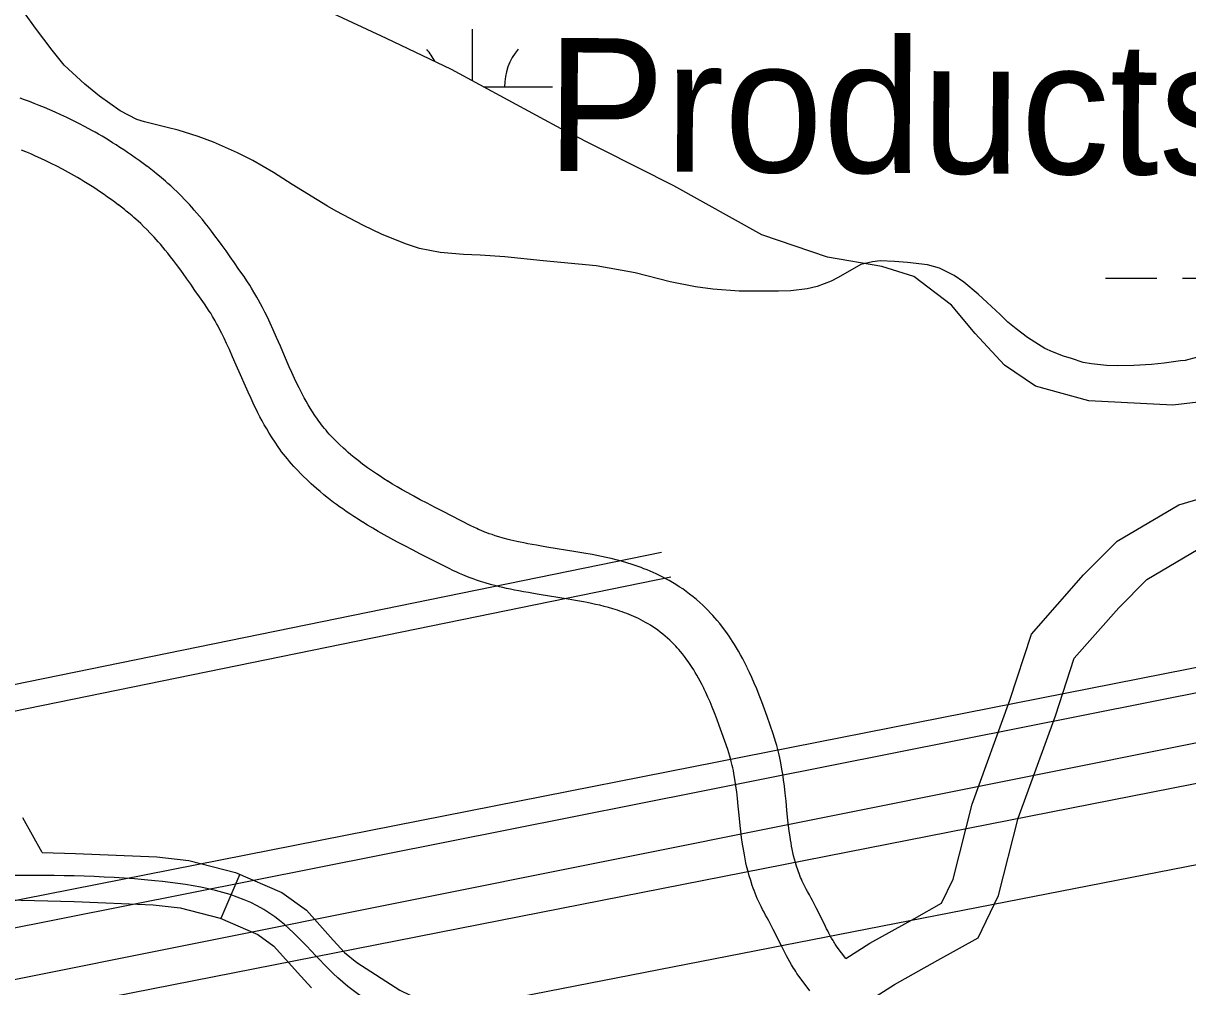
# Model space of a CAD drawing. Extents: x 3313447 to 3351316, y 703786 to 729172.
# Drawn here: x 3325673 to 3326400, y 722697 to 723299 of the extents above; entities that cross this region are included whole.
import ezdxf

# ---------------------------------------------------------------- set-up
doc = ezdxf.new("R2010")
doc.units = 0
for name, color, linetype in [('V-BLDG-IDEN', 7, 'Continuous'), ('V-ROAD-CNTR', 7, 'Continuous'), ('V-SITE-VEGE', 7, 'Continuous'), ('V-UTIL-LINE', 7, 'Continuous'), ('V-WETL-SWMP', 7, 'Continuous')]:
    doc.layers.add(name, color=color, linetype=linetype)

msp = doc.modelspace()

# ---------------------------------------------------------------- linework, layer by layer
at = {"layer": 'V-ROAD-CNTR'}
msp.add_line((3325807.92, 722767.36), (3325796.03, 722739.82), dxfattribs=at)
for points in [[(3326186.14, 722714.73), (3326201.3, 722724.31), (3326229.14, 722739.86), (3326245.96, 722749.26), (3326253.19, 722764.35), (3326265.05, 722811.18), (3326288.74, 722876.03), (3326302.18, 722917.39), (3326334.75, 722954.34), (3326355.68, 722975.31), (3326394.08, 722998.14), (3326440.63, 723011.77), (3326492.87, 723021.79), (3326572.44, 723020.39), (3326659.29, 723018.35), (3326740.43, 723024.02), (3326772.96, 723027.95), (3326780.42, 723043.99), (3326786.29, 723086.72), (3326786.82, 723144.78), (3326790.74, 723195.58), (3326795.49, 723253.98), (3326800.23, 723308.51)], [(3325750.03, 723209.34), (3325747.54, 723211.18), (3325745.03, 723213.01), (3325742.56, 723214.77), (3325740.12, 723216.47), (3325737.71, 723218.12), (3325735.34, 723219.71), (3325732.99, 723221.25), (3325730.69, 723222.73), (3325728.41, 723224.16), (3325726.17, 723225.55), (3325723.96, 723226.89), (3325721.78, 723228.19), (3325719.64, 723229.44), (3325717.52, 723230.65), (3325715.41, 723231.83), (3325711.33, 723234.06), (3325707.34, 723236.15), (3325703.46, 723238.11), (3325699.71, 723239.94), (3325696.06, 723241.65), (3325692.53, 723243.25), (3325689.1, 723244.75), (3325685.78, 723246.15), (3325682.56, 723247.46), (3325679.43, 723248.69), (3325676.41, 723249.83), (3325673.47, 723250.91), (3325670.63, 723251.92)], [(3325732.14, 723185.25), (3325729.77, 723187.01), (3325727.51, 723188.66), (3325725.27, 723190.25), (3325723.07, 723191.79), (3325720.89, 723193.27), (3325718.76, 723194.71), (3325716.65, 723196.09), (3325714.57, 723197.43), (3325712.52, 723198.72), (3325710.51, 723199.97), (3325708.52, 723201.17), (3325706.56, 723202.33), (3325704.63, 723203.46), (3325702.73, 723204.54), (3325700.89, 723205.58), (3325697.18, 723207.6), (3325693.6, 723209.48), (3325690.13, 723211.23), (3325686.76, 723212.87), (3325683.5, 723214.4), (3325680.34, 723215.84), (3325677.27, 723217.18), (3325674.3, 723218.43), (3325671.42, 723219.6)], [(3325900.42, 723012.69), (3325897.8, 723014.33), (3325895.44, 723015.85), (3325893.26, 723017.3), (3325891.23, 723018.67), (3325889.35, 723019.98), (3325887.61, 723021.22), (3325885.99, 723022.4), (3325884.51, 723023.5), (3325881.7, 723025.66), (3325879.3, 723027.58), (3325877.24, 723029.28), (3325875.47, 723030.8), (3325873.93, 723032.15), (3325872.64, 723033.33), (3325870.31, 723035.51), (3325868.62, 723037.14), (3325867.4, 723038.37), (3325865.54, 723040.29), (3325863.72, 723042.25), (3325862.68, 723043.42), (3325861.66, 723044.59), (3325860.69, 723045.75), (3325859.75, 723046.92), (3325858.84, 723048.08), (3325857.96, 723049.24), (3325857.11, 723050.39), (3325856.31, 723051.5), (3325854.7, 723053.83), (3325853.22, 723056.1), (3325851.82, 723058.34), (3325850.5, 723060.56), (3325849.25, 723062.74), (3325848.07, 723064.88), (3325846.95, 723066.99), (3325845.88, 723069.06), (3325844.86, 723071.09), (3325843.9, 723073.06), (3325842.03, 723077), (3325840.32, 723080.74), (3325838.74, 723084.29), (3325835.77, 723091.13), (3325833.16, 723097.19), (3325830.82, 723102.57), (3325828.71, 723107.31), (3325826.8, 723111.49), (3325825.06, 723115.15), (3325823.48, 723118.37), (3325822.05, 723121.18), (3325820.76, 723123.64), (3325819.59, 723125.78), (3325818.53, 723127.7), (3325816.66, 723130.93), (3325815.17, 723133.38), (3325814, 723135.24), (3325812.23, 723137.95), (3325810.44, 723140.57), (3325807.3, 723145.05), (3325804.43, 723149.16), (3325801.74, 723153), (3325799.2, 723156.6), (3325796.79, 723159.97), (3325794.5, 723163.13), (3325792.31, 723166.08), (3325790.22, 723168.85), (3325788.21, 723171.45), (3325786.29, 723173.88), (3325784.45, 723176.15), (3325782.68, 723178.27), (3325780.99, 723180.26), (3325779.38, 723182.12), (3325777.83, 723183.87), (3325776.35, 723185.5), (3325774.93, 723187.02), (3325773.56, 723188.47), (3325771, 723191.1), (3325768.66, 723193.42), (3325766.55, 723195.44), (3325764.66, 723197.2), (3325762.97, 723198.73), (3325761.45, 723200.07), (3325760.09, 723201.26), (3325757.72, 723203.26), (3325755.87, 723204.78), (3325754.44, 723205.93), (3325752.29, 723207.61), (3325750.17, 723209.23)], [(3325884.46, 722987.28), (3325881.69, 722989.02), (3325879.04, 722990.74), (3325876.56, 722992.38), (3325874.25, 722993.94), (3325872.09, 722995.45), (3325870.08, 722996.88), (3325868.2, 722998.24), (3325866.42, 722999.57), (3325863.19, 723002.05), (3325860.37, 723004.31), (3325857.92, 723006.33), (3325855.8, 723008.15), (3325853.96, 723009.77), (3325852.33, 723011.24), (3325849.6, 723013.8), (3325847.55, 723015.79), (3325846, 723017.34), (3325843.76, 723019.65), (3325841.55, 723022.04), (3325840.15, 723023.61), (3325838.81, 723025.16), (3325837.52, 723026.7), (3325836.28, 723028.23), (3325835.09, 723029.74), (3325833.95, 723031.24), (3325832.86, 723032.73), (3325831.77, 723034.24), (3325829.8, 723037.11), (3325827.94, 723039.95), (3325826.21, 723042.72), (3325824.6, 723045.42), (3325823.1, 723048.04), (3325821.69, 723050.59), (3325820.38, 723053.06), (3325819.14, 723055.45), (3325817.98, 723057.77), (3325816.87, 723060.04), (3325814.83, 723064.35), (3325812.97, 723068.41), (3325811.28, 723072.21), (3325808.24, 723079.21), (3325805.63, 723085.28), (3325803.36, 723090.49), (3325801.37, 723094.96), (3325799.61, 723098.81), (3325798.04, 723102.11), (3325796.64, 723104.96), (3325795.4, 723107.4), (3325794.29, 723109.51), (3325793.3, 723111.34), (3325792.44, 723112.87), (3325790.85, 723115.63), (3325789.64, 723117.62), (3325788.74, 723119.06), (3325787.3, 723121.26), (3325785.78, 723123.48), (3325782.71, 723127.86), (3325779.84, 723131.97), (3325777.2, 723135.75), (3325774.74, 723139.23), (3325772.45, 723142.43), (3325770.31, 723145.38), (3325768.29, 723148.11), (3325766.38, 723150.63), (3325764.58, 723152.96), (3325762.87, 723155.12), (3325761.25, 723157.13), (3325759.7, 723158.99), (3325758.24, 723160.71), (3325756.84, 723162.32), (3325755.51, 723163.81), (3325754.25, 723165.21), (3325753.04, 723166.5), (3325751.92, 723167.69), (3325749.7, 723169.97), (3325747.72, 723171.93), (3325745.95, 723173.63), (3325744.36, 723175.11), (3325742.94, 723176.4), (3325741.67, 723177.52), (3325740.57, 723178.48), (3325738.51, 723180.22), (3325736.96, 723181.49), (3325735.79, 723182.43), (3325733.95, 723183.87), (3325732, 723185.36)], [(3326124.59, 722896.58), (3326123.24, 722899.29), (3326121.87, 722901.93), (3326120.53, 722904.39), (3326119.23, 722906.69), (3326117.97, 722908.83), (3326116.74, 722910.84), (3326115.56, 722912.7), (3326114.42, 722914.44), (3326113.33, 722916.06), (3326112.27, 722917.57), (3326111.23, 722919.03), (3326109.3, 722921.6), (3326107.51, 722923.86), (3326105.89, 722925.82), (3326104.43, 722927.52), (3326103.11, 722928.99), (3326101.9, 722930.3), (3326099.83, 722932.46), (3326098.19, 722934.09), (3326096.9, 722935.33), (3326094.98, 722937.09), (3326092.98, 722938.86), (3326090.82, 722940.66), (3326088.66, 722942.37), (3326086.51, 722943.98), (3326084.37, 722945.51), (3326082.24, 722946.94), (3326080.14, 722948.29), (3326078.05, 722949.56), (3326075.97, 722950.76), (3326073.92, 722951.89), (3326071.89, 722952.95), (3326069.88, 722953.95), (3326067.9, 722954.9), (3326065.94, 722955.78), (3326064, 722956.62), (3326062.1, 722957.41), (3326060.21, 722958.15), (3326058.36, 722958.85), (3326056.53, 722959.52), (3326054.73, 722960.14), (3326052.91, 722960.74), (3326049.46, 722961.82), (3326046.07, 722962.8), (3326042.8, 722963.67), (3326039.63, 722964.46), (3326036.56, 722965.18), (3326033.59, 722965.83), (3326030.73, 722966.42), (3326027.94, 722966.97), (3326022.65, 722967.94), (3326017.67, 722968.79), (3325999.53, 722971.69), (3325996.23, 722972.24), (3325993.16, 722972.77), (3325990.32, 722973.27), (3325987.68, 722973.77), (3325985.24, 722974.25), (3325982.97, 722974.71), (3325980.86, 722975.17), (3325978.91, 722975.61), (3325977.09, 722976.04), (3325975.44, 722976.46), (3325972.29, 722977.29), (3325969.61, 722978.06), (3325967.3, 722978.77), (3325965.31, 722979.42), (3325963.6, 722980.02), (3325962.11, 722980.56), (3325960.87, 722981.04), (3325958.59, 722981.96), (3325956.95, 722982.65), (3325955.78, 722983.18), (3325953.95, 722984.04), (3325952.08, 722984.98), (3325945.97, 722988.11), (3325934.39, 722994), (3325929.39, 722996.57), (3325924.73, 722998.99), (3325920.41, 723001.27), (3325916.4, 723003.44), (3325912.69, 723005.49), (3325909.24, 723007.44), (3325906.05, 723009.29), (3325903.09, 723011.05), (3325900.27, 723012.78)], [(3326220.14, 722263.45), (3326211.51, 722387.35), (3326206.01, 722518.13), (3326196.25, 722603.12), (3326186.45, 722664.99), (3326191.43, 722682.6), (3326216.64, 722698.51), (3326243.77, 722713.67), (3326268.91, 722727.71), (3326281.54, 722754.08), (3326293.76, 722802.33), (3326317.1, 722866.25), (3326328.79, 722902.21), (3326356.64, 722933.8), (3326374.25, 722951.45), (3326406.15, 722970.42), (3326447.69, 722982.58), (3326495.46, 722991.74), (3326571.82, 722990.39), (3326659.99, 722988.33), (3326723.36, 722992.76)], [(3326097.74, 722883.2), (3326096.51, 722885.67), (3326095.37, 722887.85), (3326094.29, 722889.85), (3326093.24, 722891.7), (3326092.23, 722893.41), (3326091.27, 722894.99), (3326090.34, 722896.46), (3326089.46, 722897.81), (3326088.61, 722899.06), (3326087.8, 722900.22), (3326087.05, 722901.26), (3326085.52, 722903.3), (3326084.17, 722905), (3326082.96, 722906.47), (3326081.87, 722907.74), (3326080.9, 722908.83), (3326080.06, 722909.74), (3326078.45, 722911.42), (3326077.24, 722912.61), (3326076.35, 722913.47), (3326074.9, 722914.8), (3326073.44, 722916.08), (3326071.89, 722917.39), (3326070.35, 722918.61), (3326068.81, 722919.75), (3326067.29, 722920.84), (3326065.77, 722921.87), (3326064.25, 722922.84), (3326062.74, 722923.76), (3326061.23, 722924.63), (3326059.73, 722925.46), (3326058.24, 722926.24), (3326056.75, 722926.98), (3326055.26, 722927.69), (3326053.79, 722928.35), (3326052.32, 722928.99), (3326050.86, 722929.59), (3326049.4, 722930.17), (3326047.96, 722930.71), (3326046.52, 722931.23), (3326045.09, 722931.73), (3326043.71, 722932.19), (3326040.83, 722933.09), (3326038.04, 722933.89), (3326035.3, 722934.62), (3326032.6, 722935.3), (3326029.95, 722935.91), (3326027.35, 722936.48), (3326024.8, 722937.01), (3326022.34, 722937.49), (3326017.4, 722938.4), (3326012.76, 722939.19), (3325994.71, 722942.08), (3325991.25, 722942.66), (3325987.99, 722943.21), (3325984.92, 722943.76), (3325982.04, 722944.3), (3325979.32, 722944.84), (3325976.77, 722945.36), (3325974.37, 722945.88), (3325972.12, 722946.39), (3325970, 722946.89), (3325967.99, 722947.4), (3325964.31, 722948.37), (3325961.05, 722949.31), (3325958.2, 722950.18), (3325955.71, 722951), (3325953.53, 722951.76), (3325951.63, 722952.45), (3325949.92, 722953.1), (3325947.08, 722954.25), (3325944.9, 722955.18), (3325943.24, 722955.93), (3325940.84, 722957.06), (3325938.52, 722958.22), (3325932.33, 722961.39), (3325920.74, 722967.29), (3325915.62, 722969.91), (3325910.8, 722972.42), (3325906.28, 722974.81), (3325902.03, 722977.1), (3325898.05, 722979.3), (3325894.32, 722981.41), (3325890.84, 722983.43), (3325887.58, 722985.38), (3325884.61, 722987.19)], [(3326186.14, 722714.73), (3326180.88, 722721.86), (3326180.45, 722722.48), (3326180.01, 722723.12), (3326179.57, 722723.8), (3326179.12, 722724.51), (3326178.68, 722725.23), (3326178.26, 722725.94), (3326177.37, 722727.49), (3326176.52, 722729.01), (3326175.72, 722730.5), (3326174.95, 722731.97), (3326174.22, 722733.37), (3326172.82, 722736.13), (3326167.73, 722746.36), (3326166.4, 722748.97), (3326165.4, 722750.91), (3326164.62, 722752.39), (3326163.46, 722754.53), (3326162.35, 722756.54), (3326161.55, 722757.97), (3326160.86, 722759.26), (3326160.21, 722760.53), (3326159.6, 722761.79), (3326159.03, 722763.02), (3326158.49, 722764.24), (3326157.98, 722765.45), (3326157.5, 722766.64), (3326157.04, 722767.81), (3326156.62, 722768.98), (3326156.23, 722770.08), (3326155.46, 722772.4), (3326154.79, 722774.63), (3326154.2, 722776.79), (3326153.66, 722778.92), (3326153.18, 722780.99), (3326152.75, 722783.02), (3326152.37, 722785.01), (3326152.02, 722786.94), (3326151.7, 722788.84), (3326151.42, 722790.65), (3326150.9, 722794.33), (3326150.47, 722797.78), (3326150.1, 722801.04), (3326149.45, 722807.35), (3326148.9, 722812.96), (3326148.38, 722817.96), (3326147.87, 722822.41), (3326147.37, 722826.35), (3326146.87, 722829.84), (3326146.38, 722832.93), (3326145.91, 722835.65), (3326145.45, 722838.04), (3326145.01, 722840.15), (3326144.59, 722842.05), (3326143.82, 722845.24), (3326143.17, 722847.71), (3326142.63, 722849.6), (3326141.79, 722852.35), (3326140.88, 722855.06), (3326137.12, 722865.8), (3326135.42, 722870.53), (3326133.77, 722874.97), (3326132.17, 722879.15), (3326130.6, 722883.08), (3326129.06, 722886.76), (3326127.56, 722890.21), (3326126.09, 722893.44), (3326124.7, 722896.35)], [(3326163.67, 722694.67), (3326156.54, 722704.33), (3326155.75, 722705.45), (3326155, 722706.56), (3326154.3, 722707.64), (3326153.63, 722708.69), (3326153, 722709.73), (3326152.38, 722710.77), (3326151.26, 722712.71), (3326150.21, 722714.6), (3326149.25, 722716.38), (3326148.36, 722718.07), (3326147.53, 722719.68), (3326146.01, 722722.66), (3326140.92, 722732.89), (3326139.7, 722735.3), (3326138.8, 722737.04), (3326138.15, 722738.28), (3326137.16, 722740.1), (3326136.15, 722741.92), (3326135.2, 722743.62), (3326134.24, 722745.41), (3326133.35, 722747.18), (3326132.5, 722748.92), (3326131.71, 722750.64), (3326130.96, 722752.32), (3326130.26, 722753.98), (3326129.6, 722755.61), (3326128.98, 722757.22), (3326128.4, 722758.8), (3326127.83, 722760.39), (3326126.85, 722763.39), (3326125.96, 722766.32), (3326125.18, 722769.16), (3326124.5, 722771.88), (3326123.89, 722774.51), (3326123.35, 722777.04), (3326122.88, 722779.47), (3326122.46, 722781.81), (3326122.08, 722784.07), (3326121.74, 722786.27), (3326121.16, 722790.39), (3326120.68, 722794.24), (3326120.28, 722797.82), (3326119.6, 722804.33), (3326119.05, 722809.93), (3326118.55, 722814.72), (3326118.09, 722818.82), (3326117.64, 722822.34), (3326117.21, 722825.37), (3326116.79, 722827.98), (3326116.4, 722830.23), (3326116.02, 722832.18), (3326115.68, 722833.87), (3326115.36, 722835.29), (3326114.74, 722837.89), (3326114.24, 722839.76), (3326113.86, 722841.1), (3326113.21, 722843.21), (3326112.5, 722845.35), (3326108.85, 722855.76), (3326107.24, 722860.24), (3326105.7, 722864.39), (3326104.23, 722868.21), (3326102.82, 722871.75), (3326101.46, 722875), (3326100.15, 722878), (3326098.89, 722880.77), (3326097.62, 722883.44)], [(3325684.32, 722780.92), (3325672.37, 722802.58)], [(3325684.32, 722780.92), (3325705.32, 722780.4), (3325755.92, 722778.27), (3325775.97, 722776.07), (3325805.23, 722768.52), (3325834.05, 722756.08), (3325849.42, 722744.89), (3325866.07, 722726.19), (3325873.23, 722718.43), (3325880.88, 722712.21), (3325907.7, 722694.91), (3325920.3, 722689.02), (3325933.48, 722685.99), (3325959.97, 722684.08), (3325987.72, 722682.17), (3326022.73, 722679.19), (3326057.56, 722676.21), (3326098.17, 722673.04), (3326139.85, 722667.82), (3326145.71, 722666.14), (3326156.87, 722659.97)], [(3325445.77, 722694.2), (3325452.36, 722710.26), (3325458.25, 722721.13), (3325469.64, 722735.1), (3325475.35, 722739.41), (3325482.35, 722742.76), (3325502.73, 722748.23), (3325535.23, 722751.67), (3325568.97, 722752.03), (3325611.81, 722751.98), (3325654.6, 722751.64), (3325704.32, 722750.42), (3325753.65, 722748.34), (3325770.56, 722746.49), (3325795.48, 722740.06), (3325819.09, 722729.87), (3325829.15, 722722.54), (3325843.85, 722706.03), (3325852.65, 722696.5)]]:
    msp.add_lwpolyline(points, dxfattribs=at)
msp.add_spline([(3326176.95, 722629.04), (3326158.76, 722638.75), (3326136.83, 722653.08), (3326056.34, 722661.26), (3325986.57, 722667.22), (3325931.25, 722671.11), (3325872.06, 722700.05), (3325826.57, 722742.98), (3325754.79, 722763.3), (3325654.85, 722766.64), (3325568.9, 722767.03), (3325477.12, 722756.89), (3325431.44, 722698.78), (3325417.78, 722586.75), (3325381.12, 722512.49), (3325329.59, 722430.87), (3325305.69, 722326.41), (3325267.91, 722225.26), (3325263.62, 722143.46), (3325285.74, 722092.54)], degree=3, dxfattribs=at)
at = {"layer": 'V-SITE-VEGE'}
for points in [[(3325840.47, 723198.04), (3325828.82, 723205.55), (3325815.96, 723213.07), (3325806.4, 723217.88), (3325791.45, 723224.51), (3325781.88, 723228.12), (3325769.32, 723232.05), (3325762.44, 723233.56), (3325748.38, 723237.19), (3325743.6, 723238.7), (3325733.13, 723244.11), (3325720.29, 723253.13), (3325711.03, 723260.63), (3325698.19, 723272.64), (3325690.73, 723281.94), (3325680.29, 723295.74), (3325673.43, 723305.33)], [(3326405.92, 723090.31), (3326398.13, 723088.23), (3326395.14, 723087.94), (3326384.95, 723086.47), (3326377.17, 723085.59), (3326366.09, 723085.02), (3326355.62, 723084.75), (3326349.03, 723085.07), (3326339.75, 723085.99), (3326334.37, 723086.9), (3326327.19, 723089.32), (3326322.11, 723090.83), (3326315.23, 723093.54), (3326310.45, 723095.65), (3326304.17, 723099.55), (3326299.69, 723102.56), (3326292.52, 723107.96), (3326287.44, 723112.17), (3326282.66, 723116.97), (3326274.6, 723124.47), (3326268.93, 723129.58), (3326259.97, 723137.08), (3326253.99, 723141.29), (3326244.73, 723145.81), (3326237.25, 723147.92), (3326224.68, 723149.45), (3326216.6, 723150.07), (3326207.62, 723150.39), (3326202.83, 723149.81), (3326195.64, 723148.03), (3326181.55, 723139.98), (3326177.06, 723137.6), (3326168.37, 723134.33), (3326162.08, 723132.85), (3326151.89, 723131.68), (3326144.11, 723131.4), (3326119.57, 723131.46), (3326103.11, 723132.7), (3326092.34, 723134.23), (3326076.48, 723137.26), (3326054.65, 723143.01), (3326030.41, 723147.26), (3325997.19, 723150.34), (3325973.25, 723152.8), (3325957.99, 723154.03), (3325947.52, 723154.36), (3325932.85, 723155.59), (3325919.99, 723158.02), (3325911.32, 723161.04), (3325896.37, 723167.06), (3325885, 723172.48), (3325867.97, 723181.5), (3325862.59, 723184.51), (3325840.47, 723198.04)]]:
    msp.add_lwpolyline(points, dxfattribs=at)
at = {"layer": 'V-UTIL-LINE'}
for p, q in [((3319986.04, 721562.22), (3327138.82, 722968.47)), ((3321227.36, 721978.88), (3326071.11, 722968.47)), ((3321233.14, 721963.48), (3326076.89, 722953.06)), ((3320012.09, 721527.49), (3327138.82, 722916.38)), ((3320480.83, 721727.15), (3326505.14, 722916.38)), ((3320472.16, 721701.1), (3326453.06, 722890.34)), ((3320498.2, 721666.38), (3326435.7, 722855.62))]:
    msp.add_line(p, q, dxfattribs=at)
at = {"layer": 'V-WETL-SWMP'}
for p, q in [((3325953.16, 723262.71), (3325953.12, 723294.99)), ((3325960.04, 723259), (3326003.17, 723259.06)), ((3326348.4, 723139.49), (3326380.4, 723139.54)), ((3326396.4, 723139.56), (3326428.4, 723139.61))]:
    msp.add_line(p, q, dxfattribs=at)
msp.add_lwpolyline([(3326423.9, 723064.29), (3326390.53, 723060.31), (3326338.05, 723062.89), (3326304.72, 723072.13), (3326285.22, 723085.2), (3326266.97, 723104.97), (3326252.16, 723122.71), (3326228.61, 723140.67), (3326208.69, 723146.83), (3326174.74, 723152.61), (3326133.89, 723166.55), (3326078.84, 723197.2), (3326010.79, 723231.56), (3325940.1, 723269.78), (3325899.46, 723289.21), (3325823.88, 723324.6)], dxfattribs=at)
for centre, start, end in [((3325897.93, 723259.38), 25.91894, 40.85516), ((3326008.41, 723259.54), 139.31153, 180.85519)]:
    msp.add_arc(centre, 35.25, start, end, dxfattribs=at)

# ---------------------------------------------------------------- texts
at = {"layer": 'V-BLDG-IDEN'}
msp.add_text('Products', height=83, rotation=359.63452, dxfattribs=at).set_placement((3325999.05, 723206.64))

doc.saveas('drawing.dxf')
